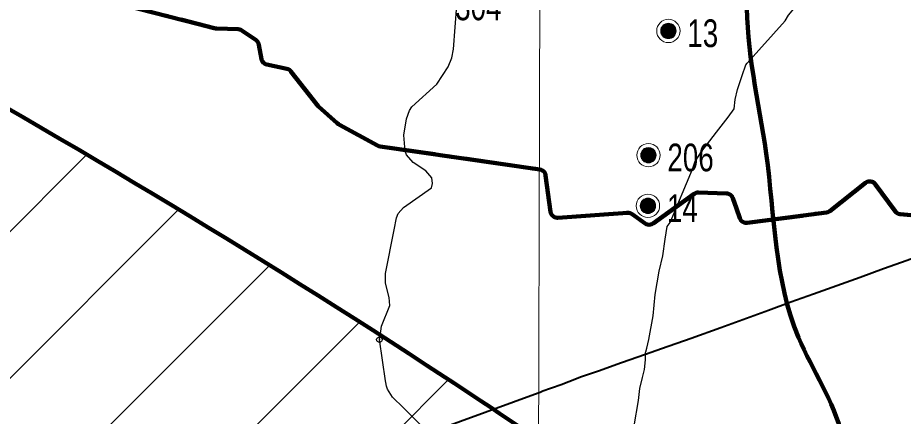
# Model space of a CAD drawing. Extents: x 553962 to 842807, y 8883888 to 9032388.
# Drawn here: x 602280 to 615088, y 8967573 to 8973335 of the extents above; entities that cross this region are included whole.
import ezdxf

# ---------------------------------------------------------------- set-up
doc = ezdxf.new("R2010")
doc.units = 0
doc.header["$LTSCALE"] = 160
doc.header["$PDMODE"] = 32
doc.header["$PDSIZE"] = 80
doc.linetypes.add('DOT_DASHED', pattern=[7.7, 5, -1.2, 0.3, -1.2])
for name, color, linetype, lineweight in [('15', 7, 'Continuous', 25), ('2', 7, 'Continuous', 13), ('21', 7, 'Continuous', 25), ('27', 7, 'Continuous', 90), ('30', 7, 'Continuous', 13), ('32', 7, 'Continuous', 13), ('33', 7, 'Continuous', 13), ('7', 7, 'Continuous', 90)]:
    doc.layers.add(name, color=color, linetype=linetype, lineweight=lineweight)

msp = doc.modelspace()

# ---------------------------------------------------------------- linework, layer by layer
at = {"layer": '15'}
for points in [[(612832.5, 8972676.8), (613380.5, 8973289.6), (613425.9, 8973370.8), (613657.1, 8973648.4)], [(612040.3, 8971143.9), (612075.9, 8971248.3), (612161.5, 8971384.7), (612387.3, 8971680.5), (612554.1, 8971895.1), (612640.6, 8972015.5), (612654.9, 8972153.7), (612690.4, 8972298), (612756.6, 8972498.4), (612812.5, 8972654.7), (612832.5, 8972676.8)], [(611360.5, 8968467.9), (611360.9, 8968494.9), (611366.6, 8968506), (611377.4, 8968558.1), (611408, 8968681.3), (611469.3, 8969025.9), (611498.7, 8969332.5), (611555.6, 8969669.1), (611608.8, 8969893.5), (611644.5, 8970132.9), (611675.2, 8970318.3), (611717, 8970376.4), (612040.3, 8971143.9)], [(610973, 8965953.3), (610994.3, 8966098.6), (611002.5, 8966316), (611033.2, 8966472.2), (611059.2, 8966633.6), (611105, 8966822.9), (611145.7, 8967062.3), (611155.3, 8967247.7), (611194.3, 8967437), (611259.2, 8967798.7), (611279.7, 8967975), (611318.7, 8968135.3), (611346, 8968249.5), (611361.8, 8968386.8), (611360.5, 8968467.9)]]:
    msp.add_lwpolyline(points, dxfattribs=at)
at = {"layer": '15', "lineweight": 40}
for points in [[(616723.1, 8970254.2), (616475.2, 8970206.7), (616247.5, 8970158.2), (616024, 8970116.8), (615816.8, 8970075.4), (615681.8, 8970025.2), (615145.1, 8969827), (614804, 8969702.3), (614465.5, 8969579.5), (614127, 8969456.8), (613790, 8969340.1), (613461.1, 8969222.4), (613140.4, 8969103.7), (612819.7, 8968986), (612449.8, 8968852.2), (612021.1, 8968699.3), (611592.4, 8968549.4), (611360.5, 8968467.9)], [(611360.5, 8968467.9), (611013.3, 8968346.2), (610681, 8968223.4), (610434.1, 8968141.9), (610250.3, 8968070.5), (610141.5, 8968028.3), (609861, 8967928.7)], [(602091.6, 8965119.9), (602697.1, 8965318.9), (609861, 8967928.7)]]:
    msp.add_lwpolyline(points, dxfattribs=at)
at = {"layer": '2'}
msp.add_lwpolyline([(609971.9, 9023551.8), (609764.7, 8949706.7), (609702.8, 8928779.6)], dxfattribs=at)
at = {"layer": '21'}
msp.add_line((607511.6, 8968680.9), (607530.5, 8968802.4), dxfattribs=at)
for points in [[(607981.4, 8972045.9), (608340.3, 8972373.2), (608504, 8972626.3), (608557, 8972753.5), (608584.6, 8972880.9), (608629.2, 8973517.9), (608582.5, 8973773.1), (608506, 8973879.6), (608465.7, 8974028), (608448.7, 8974219.2), (608463.5, 8974525.1), (608412.1, 8974909.8)], [(608277, 8970937.8), (608271.1, 8971022.2), (608185.2, 8971119.9), (608000.5, 8971241), (607905, 8971351.2), (607881.9, 8971405.8), (607866.6, 8971636.1), (607904.8, 8971873.7), (607947.8, 8971995.4), (607981.4, 8972045.9)], [(607724.4, 8970268.8), (607758.4, 8970442.5), (607781.8, 8970504.1), (607860.2, 8970591), (608262.7, 8970873.9), (608277.1, 8970936.2), (608277, 8970937.8)], [(607530.5, 8968802.4), (607541.7, 8968874.6), (607660.5, 8969172.2), (607652.1, 8969290.7), (607601.1, 8969498.9), (607601.1, 8969639.1), (607724.4, 8970268.8)], [(607703.2, 8967850.5), (607627.7, 8967964.3), (607614.9, 8968008), (607605.5, 8968061.2), (607601.1, 8968086.8), (607511.6, 8968680.9)], [(608515.8, 8967162.6), (608251.1, 8967306.9), (607860.2, 8967694.8), (607703.2, 8967850.5)]]:
    msp.add_lwpolyline(points, dxfattribs=at)
msp.add_point((607511.6, 8968680.9), dxfattribs=at)
at = {"layer": '27'}
for points in [[(607019.9, 8987628.8), (608117.9, 8987072.5), (609319, 8986220.3), (609831, 8985717.6), (610444.6, 8985240.9), (611083, 8984865.7), (611314.6, 8984437), (611367.4, 8984108.2), (611371.5, 8983424.7), (611351.3, 8982538.5), (611228.8, 8981727.5), (611158.3, 8980739.6), (611137.7, 8979929.4), (611547.1, 8979552.5), (611828.5, 8979301.3), (612340.6, 8978773.3), (612648.8, 8978294.5), (612832.8, 8977308.5), (612940.5, 8976321.9), (612949.5, 8974803), (612829.3, 8973612.2), (613105.4, 8971372.7), (613572.8, 8968712.3), (614200.8, 8967292.3), (614110, 8965907), (613645.9, 8964639.4)], [(592698.5, 8977198.4), (599903.5, 8973292.7), (608459.2, 8968138.2), (612674.8, 8965332.6), (616842, 8962096.4), (620005, 8958671.2), (621134, 8957974.7), (621473.4, 8956805.3), (621586.2, 8956597.5)]]:
    msp.add_spline(points, degree=3, dxfattribs=at)
at = {"layer": '30'}
for p, q in [((590016.4, 8958092.5), (603275.3, 8971351.3)), ((591272.2, 8957227), (604596, 8970550.7)), ((592621.9, 8956455.3), (605901.8, 8969735.2)), ((594957.1, 8956669.2), (607207.6, 8968919.8)), ((597530.8, 8957121.6), (608512.7, 8968103.5))]:
    msp.add_line(p, q, dxfattribs=at)
at = {"layer": '33'}
for p, q in [((611591, 8973193), (611591, 8973093)), ((611601, 8973213), (611601, 8973073)), ((611611, 8973223), (611611, 8973063)), ((611621, 8973233), (611621, 8973053)), ((611631, 8973243), (611631, 8973043)), ((611641, 8973243), (611641, 8973043)), ((611651, 8973243), (611651, 8973043)), ((611661, 8973253), (611661, 8973033)), ((611671, 8973253), (611671, 8973033)), ((611681, 8973253), (611681, 8973033)), ((611691, 8973253), (611691, 8973033)), ((611701, 8973253), (611701, 8973033)), ((611711, 8973253), (611711, 8973033)), ((611721, 8973253), (611721, 8973033)), ((611731, 8973243), (611731, 8973043)), ((611741, 8973243), (611741, 8973043)), ((611751, 8973233), (611751, 8973053)), ((611761, 8973223), (611761, 8973063)), ((611771, 8973213), (611771, 8973073)), ((611781, 8973203), (611781, 8973083)), ((611791, 8973183), (611791, 8973103)), ((611581, 8973173), (611581, 8973113)), ((611303, 8971397), (611303, 8971297)), ((611313, 8971417), (611313, 8971277)), ((611323, 8971427), (611323, 8971267)), ((611333, 8971437), (611333, 8971257)), ((611343, 8971447), (611343, 8971247)), ((611353, 8971447), (611353, 8971247)), ((611363, 8971447), (611363, 8971247)), ((611373, 8971457), (611373, 8971237)), ((611383, 8971457), (611383, 8971237)), ((611393, 8971457), (611393, 8971237)), ((611403, 8971457), (611403, 8971237)), ((611413, 8971457), (611413, 8971237)), ((611423, 8971457), (611423, 8971237)), ((611433, 8971457), (611433, 8971237)), ((611443, 8971447), (611443, 8971247)), ((611453, 8971447), (611453, 8971247)), ((611463, 8971437), (611463, 8971257)), ((611473, 8971427), (611473, 8971267)), ((611483, 8971417), (611483, 8971277)), ((611493, 8971407), (611493, 8971287)), ((611503, 8971387), (611503, 8971307)), ((611293, 8971377), (611293, 8971317)), ((611286, 8970645), (611286, 8970585)), ((611296, 8970665), (611296, 8970565)), ((611306, 8970685), (611306, 8970545)), ((611316, 8970695), (611316, 8970535)), ((611326, 8970705), (611326, 8970525)), ((611336, 8970715), (611336, 8970515)), ((611346, 8970715), (611346, 8970515)), ((611356, 8970715), (611356, 8970515)), ((611366, 8970725), (611366, 8970505)), ((611376, 8970725), (611376, 8970505)), ((611386, 8970725), (611386, 8970505)), ((611396, 8970725), (611396, 8970505)), ((611406, 8970725), (611406, 8970505)), ((611416, 8970725), (611416, 8970505)), ((611426, 8970725), (611426, 8970505)), ((611436, 8970715), (611436, 8970515)), ((611446, 8970715), (611446, 8970515)), ((611456, 8970705), (611456, 8970525)), ((611466, 8970695), (611466, 8970535)), ((611476, 8970685), (611476, 8970545)), ((611486, 8970675), (611486, 8970555)), ((611496, 8970655), (611496, 8970575))]:
    msp.add_line(p, q, dxfattribs=at)
for centre, radius in [((611691, 8973143), 168.7), ((611691, 8973143), 111), ((611403, 8971347), 168.7), ((611403, 8971347), 111), ((611396, 8970615), 168.7), ((611396, 8970615), 111)]:
    msp.add_circle(centre, radius, dxfattribs=at)
at = {"layer": '7'}
for points in [[(602253.1, 8973923), (605119.1, 8973183), (605145.3, 8973178.3), (605158.5, 8973177.4), (605468.7, 8973168.8), (605488.5, 8973166.2), (605507.4, 8973159.8), (605522.8, 8973151.1), (605727.3, 8973009.6), (605742.5, 8972996.7), (605754.8, 8972981), (605763.8, 8972963.1), (605768.9, 8972945), (605805.9, 8972737.1), (605811.4, 8972717.9), (605820.6, 8972700.2), (605833.1, 8972684.6), (605848.4, 8972671.8), (605866, 8972662.4), (605883.5, 8972656.9), (606173.4, 8972595.1), (606192.4, 8972589), (606209.8, 8972579.3), (606225, 8972566.3), (606231.4, 8972558.9), (606500, 8972214.8), (606604.7, 8972080.7), (606624.8, 8972058.2), (606631.9, 8972051.5), (606899.8, 8971811), (606920.4, 8971795.2), (606932.2, 8971788.1), (607485.3, 8971487.7), (607504.8, 8971479.4), (607522.7, 8971475.3), (609830.3, 8971139.9), (609849.7, 8971135.1), (609867.7, 8971126.5), (609883.7, 8971114.5), (609897, 8971099.5), (609907, 8971082.2), (609913.4, 8971063.3), (609915, 8971054.7), (609988, 8970528.8), (609992.7, 8970509.4), (610001.2, 8970491.3), (610013.1, 8970475.3), (610027.9, 8970461.9), (610045.1, 8970451.8), (610064, 8970445.3), (610083.8, 8970442.7), (610094.1, 8970442.8), (611100.1, 8970514)], [(611100.1, 8970514), (611120.1, 8970513.4), (611139.5, 8970508.9), (611157.7, 8970500.6), (611165.2, 8970495.7), (611354.4, 8970360.9), (611371.7, 8970351), (611390.7, 8970344.8), (611410.5, 8970342.4), (611430.5, 8970344), (611449.6, 8970349.6), (611467.3, 8970358.8), (611470.9, 8970361.3), (612064.4, 8970789.5), (612081.7, 8970799.5), (612100.6, 8970805.9), (612120.4, 8970808.4), (612126.3, 8970808.4), (612532.2, 8970794.6), (612552, 8970791.9), (612570.8, 8970785.4), (612588, 8970775.2), (612602.9, 8970761.8), (612614.8, 8970745.8), (612623.2, 8970727.7), (612623.4, 8970727.1), (612675.3, 8970575.8), (612723.8, 8970434.6), (612732.1, 8970416.4), (612743.9, 8970400.3), (612758.6, 8970386.8), (612775.8, 8970376.6), (612794.6, 8970369.9), (612814.4, 8970367.1), (612831.5, 8970367.9), (613977.2, 8970519.4), (613996.6, 8970524), (614014.8, 8970532.3), (614026.1, 8970540.1), (614541.4, 8970947.2), (614558.2, 8970958), (614576.9, 8970965.1), (614596.6, 8970968.5), (614616.5, 8970967.8), (614636, 8970963.3), (614654.1, 8970954.9), (614670.2, 8970943.1), (614683.7, 8970928.3), (614683.9, 8970928), (614972.7, 8970535.9), (614986, 8970521), (615002.1, 8970509.2), (615020.2, 8970500.7), (615039.6, 8970496.1), (615044.1, 8970495.6), (615463.1, 8970457.5)]]:
    msp.add_lwpolyline(points, dxfattribs=at)
at = {"layer": '7', "linetype": 'DOT_DASHED'}
for points in [[(602253.1, 8973923), (605119.1, 8973183), (605145.3, 8973178.3), (605158.5, 8973177.4), (605468.7, 8973168.8), (605488.5, 8973166.2), (605507.4, 8973159.8), (605522.8, 8973151.1), (605727.3, 8973009.6), (605742.5, 8972996.7), (605754.8, 8972981), (605763.8, 8972963.1), (605768.9, 8972945), (605805.9, 8972737.1), (605811.4, 8972717.9), (605820.6, 8972700.2), (605833.1, 8972684.6), (605848.4, 8972671.8), (605866, 8972662.4), (605883.5, 8972656.9), (606173.4, 8972595.1), (606192.4, 8972589), (606209.8, 8972579.3), (606225, 8972566.3), (606231.4, 8972558.9), (606500, 8972214.8), (606604.7, 8972080.7), (606624.8, 8972058.2), (606631.9, 8972051.5), (606899.8, 8971811), (606920.4, 8971795.2), (606932.2, 8971788.1), (607485.3, 8971487.7), (607504.8, 8971479.4), (607522.7, 8971475.3), (609830.3, 8971139.9), (609849.7, 8971135.1), (609867.7, 8971126.5), (609883.7, 8971114.5), (609897, 8971099.5), (609907, 8971082.2), (609913.4, 8971063.3), (609915, 8971054.7), (609988, 8970528.8), (609992.7, 8970509.4), (610001.2, 8970491.3), (610013.1, 8970475.3), (610027.9, 8970461.9), (610045.1, 8970451.8), (610064, 8970445.3), (610083.8, 8970442.7), (610094.1, 8970442.8), (611100.1, 8970514)], [(611100.1, 8970514), (611120.1, 8970513.4), (611139.5, 8970508.9), (611157.7, 8970500.6), (611165.2, 8970495.7), (611354.4, 8970360.9), (611371.7, 8970351), (611390.7, 8970344.8), (611410.5, 8970342.4), (611430.5, 8970344), (611449.6, 8970349.6), (611467.3, 8970358.8), (611470.9, 8970361.3), (612064.4, 8970789.5), (612081.7, 8970799.5), (612100.6, 8970805.9), (612120.4, 8970808.4), (612126.3, 8970808.4), (612532.2, 8970794.6), (612552, 8970791.9), (612570.8, 8970785.4), (612588, 8970775.2), (612602.9, 8970761.8), (612614.8, 8970745.8), (612623.2, 8970727.7), (612623.4, 8970727.1), (612675.3, 8970575.8), (612723.8, 8970434.6), (612732.1, 8970416.4), (612743.9, 8970400.3), (612758.6, 8970386.8), (612775.8, 8970376.6), (612794.6, 8970369.9), (612814.4, 8970367.1), (612831.5, 8970367.9), (613977.2, 8970519.4), (613996.6, 8970524), (614014.8, 8970532.3), (614026.1, 8970540.1), (614541.4, 8970947.2), (614558.2, 8970958), (614576.9, 8970965.1), (614596.6, 8970968.5), (614616.5, 8970967.8), (614636, 8970963.3), (614654.1, 8970954.9), (614670.2, 8970943.1), (614683.7, 8970928.3), (614683.9, 8970928), (614972.7, 8970535.9), (614986, 8970521), (615002.1, 8970509.2), (615020.2, 8970500.7), (615039.6, 8970496.1), (615044.1, 8970495.6), (615463.1, 8970457.5)]]:
    msp.add_lwpolyline(points, dxfattribs=at)

# ---------------------------------------------------------------- texts
at = {"layer": '32', "width": 0.75}
msp.add_text('304', height=400, dxfattribs=at).set_placement((608607.8, 8973298.3))
at = {"layer": '33', "width": 0.75}
for s, p in [('13', (611965.2, 8972910.1)), ('206', (611677.2, 8971114.1)), ('14', (611670.2, 8970382.1))]:
    msp.add_text(s, height=400, dxfattribs=at).set_placement(p)

doc.saveas('drawing.dxf')
